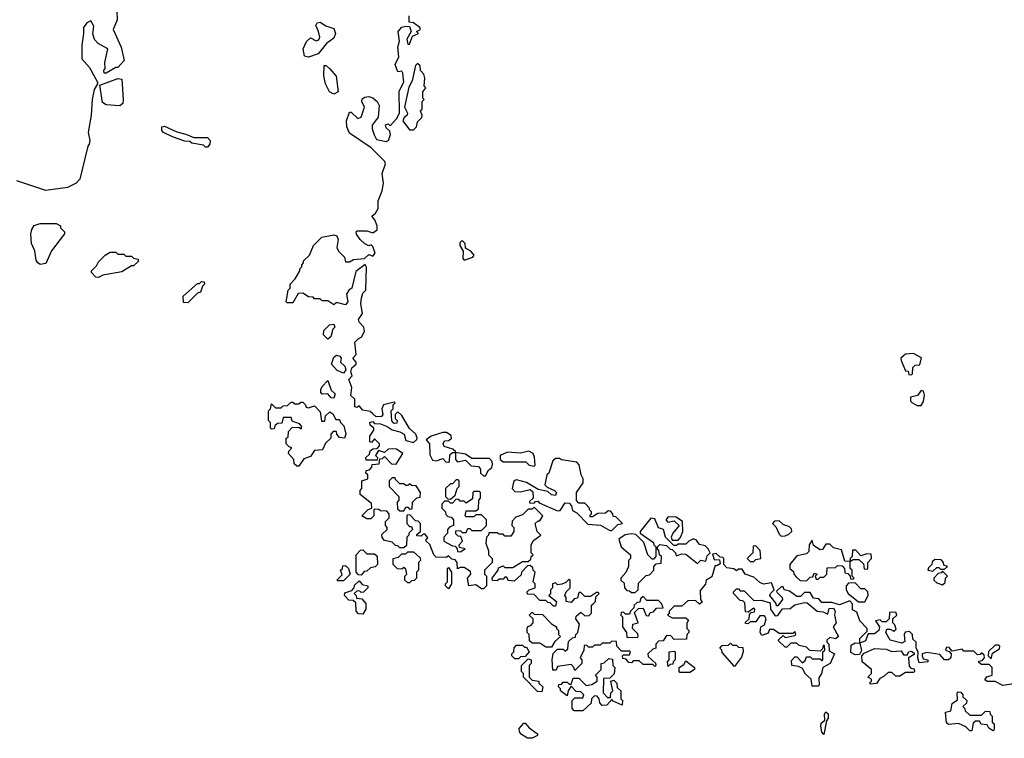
# Model space of a CAD drawing. Extents: x 2494106 to 2685573, y 758056 to 915185.
# Tile 277 of 507: x 2604460 to 2609522, y 850251 to 853945. Entities that reach past the tile are written whole.
import ezdxf

# ---------------------------------------------------------------- set-up
doc = ezdxf.new("R2010")
doc.units = 0

msp = doc.modelspace()

# ---------------------------------------------------------------- linework, layer by layer
at = {"layer": '0CON05XD'}
for points in [[(2604960, 853990), (2604961.2, 853945), (2604940, 853895), (2604981.2, 853805), (2604997.5, 853735), (2604965, 853700), (2604955, 853700), (2604905, 853670), (2604895, 853670), (2604892.5, 853685), (2604900, 853695), (2604897.5, 853725), (2604912.5, 853795), (2604862.7, 853822.7), (2604844.3, 853844.3), (2604836.7, 853873.3), (2604841.7, 853911.7), (2604825, 853940), (2604805, 853930), (2604787.5, 853905), (2604788.8, 853875), (2604778.8, 853815), (2604780, 853745), (2604819.7, 853699.7), (2604860, 853625), (2604860, 853615), (2604843, 853587), (2604832.5, 853535), (2604827.5, 853455), (2604812.5, 853365), (2604820, 853325), (2604817.5, 853305), (2604810, 853295), (2604770, 853125), (2604750, 853105), (2604706.4, 853083.6), (2604595, 853067.5), (2604445, 853117.5)], [(2606275, 851920), (2606261.7, 851931.7), (2606225, 851937.5), (2606205, 851960), (2606195, 851952.5), (2606182.5, 851955), (2606182.5, 851995), (2606163, 852013), (2606167.5, 852055), (2606152.5, 852095), (2606170, 852115), (2606162.5, 852135), (2606167.5, 852155), (2606190, 852175), (2606190, 852185), (2606172.5, 852205), (2606190, 852225), (2606183, 852287), (2606200, 852305), (2606220, 852315), (2606232.5, 852345), (2606230, 852365), (2606205, 852390), (2606202.5, 852405), (2606222.5, 852435), (2606213.8, 852485), (2606216.7, 852515), (2606225, 852540), (2606240, 852555), (2606243.6, 852673.6), (2606236.7, 852686.7), (2606188.3, 852651.7), (2606167.5, 852565), (2606152.5, 852555), (2606140, 852535), (2606147.5, 852495), (2606135, 852480), (2606095, 852490), (2606085, 852490), (2606075, 852480), (2606045, 852500), (2606015, 852500), (2606005, 852510), (2605975, 852510), (2605968.3, 852518.3), (2605945, 852520), (2605915, 852540), (2605891.7, 852538.3), (2605865, 852490), (2605835, 852490), (2605830, 852495), (2605840, 852555), (2605850, 852565), (2605850, 852585), (2605877, 852613), (2605900, 852655), (2605900, 852665), (2605910, 852675), (2605910, 852685), (2605920, 852695), (2605920, 852705), (2605950, 852735), (2605970, 852785), (2606013, 852827), (2606075, 852840), (2606090, 852835), (2606097.5, 852815), (2606090, 852775), (2606100, 852755), (2606130, 852725), (2606135, 852700), (2606155, 852700), (2606177, 852713), (2606232.5, 852717.5), (2606255, 852737.5), (2606275, 852730), (2606287.5, 852745), (2606275, 852780), (2606267.5, 852787.5), (2606255, 852783.3), (2606235, 852793.8), (2606210, 852815), (2606192.5, 852842.5), (2606190, 852855), (2606195, 852860), (2606245, 852860), (2606275, 852850), (2606297.5, 852865), (2606297.5, 852885), (2606286.2, 852916.2), (2606270, 852935), (2606290, 852950), (2606303.3, 852975), (2606302.5, 853015), (2606323.8, 853065), (2606330, 853105), (2606323.3, 853155), (2606340, 853205), (2606336.7, 853216.7), (2606266.4, 853286.4), (2606155, 853362.5), (2606141.2, 853395), (2606140, 853425), (2606155, 853470), (2606165, 853470), (2606198.3, 853438.3), (2606216.4, 853443.6), (2606232.5, 853495), (2606220, 853525), (2606221.7, 853538.3), (2606235, 853547.5), (2606255, 853550), (2606275, 853543.3), (2606297.5, 853525), (2606307.5, 853505), (2606302.5, 853445), (2606273, 853403), (2606272.5, 853385), (2606283, 853353), (2606295, 853330), (2606345, 853320), (2606356.4, 853323.6), (2606366.7, 853355), (2606362.5, 853372.5), (2606345, 853390), (2606340, 853405), (2606355, 853410), (2606365, 853400), (2606397.5, 853435), (2606412.5, 853465), (2606411.7, 853578.3), (2606435.8, 853624.2), (2606430.7, 853670.7), (2606425, 853680), (2606405, 853677.5), (2606391.2, 853715), (2606410, 853755), (2606403.8, 853805), (2606413.3, 853835), (2606406.2, 853885), (2606425, 853906.7), (2606445, 853912.5), (2606465, 853910), (2606472.5, 853885), (2606450, 853845), (2606455, 853820), (2606465, 853820), (2606479.3, 853860.7), (2606510, 853875), (2606500, 853885), (2606520, 853895), (2606517.5, 853905), (2606485, 853930), (2606463, 853933), (2606462.5, 853965)], [(2605945, 853752.5), (2605925, 853757.5), (2605918, 853795), (2605935, 853832.5), (2605955, 853852.5), (2605985, 853837.5), (2605998.3, 853841.7), (2606002.5, 853855), (2605996.7, 853885), (2605982.5, 853915), (2605990, 853930), (2606005, 853932.5), (2606034.2, 853914.2), (2606075, 853900), (2606084, 853875), (2606075, 853850), (2606037, 853823), (2605995, 853770), (2605945, 853752.5)], [(2606075, 853563.3), (2606053.3, 853575), (2606032.5, 853615), (2606023, 853657), (2606025, 853710), (2606035, 853710), (2606055, 853692.5), (2606087.5, 853655), (2606097.5, 853575), (2606075, 853563.3)], [(2606485, 853380), (2606500, 853395), (2606505, 853420), (2606527, 853443), (2606530, 853455), (2606520, 853475), (2606530, 853485), (2606530, 853525), (2606540, 853535), (2606532.5, 853542.5), (2606532.5, 853575), (2606547.5, 853595), (2606540, 853605), (2606542.5, 853645), (2606537.5, 853665), (2606520, 853685), (2606518.3, 853708.3), (2606505, 853720), (2606495, 853710), (2606478.8, 853631.2), (2606461.4, 853598.6), (2606438.8, 853495), (2606453.3, 853465), (2606452.5, 853455), (2606437, 853443), (2606430, 853425), (2606465, 853380), (2606485, 853380)], [(2604975, 853502.5), (2604905, 853507.5), (2604885, 853520), (2604871.7, 853608.3), (2604965, 853642.5), (2604985, 853640), (2604992.5, 853535), (2604990, 853515), (2604975, 853502.5)], [(2605425, 853290), (2605415, 853290), (2605405, 853300), (2605345, 853310), (2605335, 853320), (2605308.3, 853321.7), (2605245, 853342.5), (2605200, 853365), (2605190, 853375), (2605190, 853395), (2605205, 853397.5), (2605268.3, 853368.3), (2605315, 853357.5), (2605355, 853340), (2605425, 853340), (2605440, 853325), (2605437.5, 853305), (2605425, 853290)], [(2604565, 852687.5), (2604552.5, 852695), (2604545, 852710), (2604537, 852757), (2604520, 852795), (2604517.5, 852845), (2604523, 852867), (2604535, 852887.5), (2604565, 852897.5), (2604647, 852897), (2604670, 852885), (2604670, 852875), (2604690, 852855), (2604690, 852845), (2604623, 852757), (2604595, 852692.5), (2604565, 852687.5)], [(2606745, 852710), (2606755, 852712.5), (2606790, 852725), (2606797.5, 852735), (2606780, 852755), (2606751.7, 852771.7), (2606750, 852795), (2606735, 852810), (2606722.5, 852797.5), (2606722.5, 852785), (2606740, 852755), (2606738.3, 852718.3), (2606745, 852710)], [(2604865, 852620), (2604851.7, 852621.7), (2604830, 852645), (2604830, 852655), (2604855, 852680), (2604865, 852700), (2604900, 852735), (2604925, 852750), (2604955, 852750), (2604965, 852740), (2604995, 852740), (2605005, 852730), (2605035, 852730), (2605045, 852720), (2605070, 852715), (2605068.3, 852701.7), (2605045, 852680), (2605035, 852680), (2604985, 852650), (2604888.3, 852631.7), (2604865, 852620)], [(2605325, 852490), (2605301.7, 852491.7), (2605300, 852525), (2605375, 852590), (2605385, 852590), (2605395, 852600), (2605408.3, 852598.3), (2605410, 852585), (2605400, 852575), (2605390, 852545), (2605375, 852540), (2605325, 852490)], [(2606045, 852302.5), (2606022.5, 852325), (2606023, 852347), (2606053, 852377), (2606075, 852380), (2606080, 852365), (2606070, 852355), (2606060, 852315), (2606045, 852302.5)], [(2606125, 852127.5), (2606091.7, 852141.7), (2606062.5, 852175), (2606075, 852210), (2606088.3, 852221.7), (2606106.4, 852216.4), (2606112.5, 852205), (2606110, 852185), (2606132.5, 852165), (2606137.5, 852145), (2606125, 852127.5)], [(2609045, 852120), (2609050, 852125), (2609051.7, 852158.3), (2609065, 852170), (2609088.3, 852171.7), (2609097, 852207), (2609055, 852230), (2609015, 852226.7), (2608990, 852205), (2608993, 852193), (2609015, 852140), (2609028.3, 852138.3), (2609031.7, 852121.7), (2609045, 852120)], [(2606075, 852000), (2606061.7, 852001.7), (2606045, 852022.5), (2606015, 852020), (2606008.3, 852028.3), (2606007.5, 852045), (2606015, 852060), (2606045, 852090), (2606061.7, 852041.7), (2606081.7, 852021.7), (2606075, 852000)], [(2609095, 851962.5), (2609107, 851983), (2609112.5, 852015), (2609107.5, 852035), (2609095, 852040), (2609077, 852013), (2609040, 852005), (2609040, 851985), (2609047, 851977), (2609075, 851962.5), (2609095, 851962.5)], [(2605895, 851650), (2605885, 851650), (2605871.7, 851661.7), (2605870, 851685), (2605842.5, 851715), (2605843, 851727), (2605860, 851745), (2605845, 851750), (2605830, 851765), (2605830, 851795), (2605840, 851800), (2605841.7, 851828.3), (2605861.7, 851848.3), (2605895, 851850), (2605907.5, 851842.5), (2605910, 851855), (2605898.3, 851868.3), (2605861.7, 851881.7), (2605855, 851900), (2605815, 851900), (2605808.3, 851871.7), (2605785, 851870), (2605771.7, 851858.3), (2605768.3, 851841.7), (2605755, 851840), (2605750, 851845), (2605750, 851875), (2605740, 851885), (2605740, 851935), (2605750, 851945), (2605755, 851970), (2605775, 851950), (2605805, 851950), (2605815, 851960), (2605837.5, 851962.5), (2605855, 851980), (2605865, 851980), (2605875, 851970), (2605895, 851970), (2605905, 851980), (2605915, 851980), (2605930, 851965), (2605933, 851953), (2605945, 851950), (2605975, 851960), (2606005, 851930), (2606011.7, 851881.7), (2606028.3, 851881.7), (2606031.7, 851908.3), (2606055, 851930), (2606069.3, 851919.3), (2606085, 851890), (2606105, 851890), (2606110, 851875), (2606127, 851857), (2606137.5, 851815), (2606130, 851795), (2606105, 851797.5), (2606090, 851815), (2606088.3, 851828.3), (2606071.7, 851828.3), (2606060, 851815), (2606060, 851795), (2606031.7, 851768.3), (2606017.5, 851735), (2605975, 851730), (2605955, 851700), (2605921.7, 851688.3), (2605895, 851650)], [(2609571.7, 850531.7), (2609515, 850523.3), (2609475, 850542.5), (2609435, 850542.5), (2609421.7, 850551.7), (2609433, 850567), (2609460, 850575), (2609460, 850615), (2609445, 850630), (2609405, 850630), (2609391.7, 850641.7), (2609391.7, 850648.3), (2609408.3, 850651.7), (2609420, 850665), (2609418.3, 850678.3), (2609405, 850690), (2609398.3, 850681.7), (2609385, 850680), (2609365, 850700), (2609315, 850700), (2609305, 850710), (2609255, 850700), (2609238.3, 850718.3), (2609225, 850720), (2609220, 850705), (2609238.3, 850698.3), (2609250, 850685), (2609247.5, 850665), (2609236.1, 850653.9), (2609214.2, 850654.2), (2609191.7, 850681.7), (2609125, 850692.5), (2609100, 850685), (2609100, 850675), (2609105, 850660), (2609130, 850655), (2609130, 850645), (2609085, 850640), (2609077.5, 850665), (2609080, 850695), (2609070, 850715), (2609070, 850745), (2609051.7, 850761.7), (2609050, 850785), (2609035, 850800), (2609013, 850797), (2609007.5, 850785), (2609011.7, 850748.3), (2608995, 850740), (2608936.4, 850756.4), (2608912.5, 850795), (2608918.3, 850811.7), (2608935, 850812.5), (2608955, 850802.5), (2608967, 850813), (2608960, 850835), (2608950, 850845), (2608950, 850865), (2608970, 850885), (2608965, 850900), (2608931.7, 850898.3), (2608930, 850865), (2608915, 850850), (2608895, 850850), (2608885, 850860), (2608860, 850855), (2608880, 850825), (2608877.5, 850805), (2608855, 850787.5), (2608821.7, 850788.3), (2608808.3, 850751.7), (2608780, 850740), (2608787.5, 850702.5), (2608778.3, 850681.7), (2608755, 850680), (2608733, 850693), (2608735, 850730), (2608755, 850742.5), (2608780, 850740), (2608780, 850765), (2608817.5, 850802.5), (2608817.5, 850815), (2608780, 850855), (2608765, 850900), (2608741.7, 850911.7), (2608741.7, 850941.7), (2608728.3, 850958.3), (2608675, 850937.5), (2608635, 850950), (2608585, 850950), (2608568.3, 850968.3), (2608541.7, 850971.7), (2608525, 851000), (2608495, 851000), (2608475, 850980), (2608455, 850980), (2608418.3, 851008.3), (2608390, 851015), (2608385, 851030), (2608375, 851030), (2608351.7, 851008.3), (2608355, 851000), (2608380, 850975), (2608382.5, 850965), (2608358.3, 850931.7), (2608351.7, 850931.7), (2608350, 850945), (2608317.5, 850985), (2608320, 850995), (2608340, 851015), (2608325, 851050), (2608283.6, 851043.6), (2608265, 851052.5), (2608235, 851080), (2608190, 851095), (2608175, 851120), (2608155, 851120), (2608145, 851112.5), (2608131.7, 851121.7), (2608095, 851127.5), (2608080, 851145), (2608080, 851175), (2608075, 851180), (2608061.7, 851181.7), (2608041.7, 851201.7), (2608021.7, 851198.3), (2608030.7, 851170.7), (2608058.3, 851168.3), (2608061.7, 851148.3), (2608045, 851137.5), (2608035, 851140), (2608018.3, 851081.7), (2607990, 851065), (2607987, 851043), (2607958.3, 851011.7), (2607960, 850965), (2607968.3, 850951.7), (2607955, 850940), (2607935, 850960), (2607895, 850957.5), (2607865, 850930), (2607825, 850930), (2607800, 850905), (2607800, 850895), (2607790, 850885), (2607815, 850870), (2607885, 850870), (2607898.3, 850858.3), (2607890, 850845), (2607890, 850815), (2607900, 850805), (2607900, 850795), (2607890, 850785), (2607888.3, 850761.7), (2607825, 850760), (2607808.3, 850778.3), (2607785, 850780), (2607768.3, 850751.7), (2607745, 850750), (2607730, 850735), (2607730, 850715), (2607715, 850710), (2607690, 850685), (2607691.7, 850671.7), (2607728.3, 850638.3), (2607730, 850625), (2607725, 850620), (2607715, 850630), (2607665, 850630), (2607645, 850650), (2607615, 850650), (2607605, 850640), (2607591.7, 850641.7), (2607578.3, 850658.3), (2607561.7, 850661.7), (2607560, 850675), (2607565, 850680), (2607595, 850680), (2607600, 850695), (2607595, 850700), (2607555, 850700), (2607530, 850725), (2607528.3, 850748.3), (2607505, 850750), (2607495, 850740), (2607455, 850740), (2607445, 850730), (2607415, 850730), (2607405, 850720), (2607385, 850720), (2607375, 850730), (2607361.7, 850728.3), (2607360, 850705), (2607342.5, 850665), (2607350, 850655), (2607350, 850635), (2607315, 850600), (2607310, 850615), (2607295, 850630), (2607225, 850620), (2607218.3, 850601.7), (2607201.7, 850601.7), (2607197.5, 850655), (2607203, 850687), (2607225, 850710), (2607255, 850710), (2607265, 850700), (2607278.3, 850711.7), (2607281.7, 850748.3), (2607301.7, 850768.3), (2607318.3, 850771.7), (2607320, 850785), (2607330, 850795), (2607337.5, 850837.5), (2607320, 850865), (2607321.7, 850878.3), (2607345, 850900), (2607365, 850880), (2607388.3, 850881.7), (2607400, 850895), (2607400, 850935), (2607408.3, 850941.7), (2607420, 850955), (2607421.7, 850978.3), (2607440, 850995), (2607435, 851000), (2607425, 851000), (2607395, 850980), (2607365, 850980), (2607345, 851000), (2607335, 851000), (2607328.3, 850971.7), (2607311.7, 850968.3), (2607295, 850950), (2607270, 850955), (2607270, 850975), (2607262.5, 850985), (2607270, 851005), (2607290, 851025), (2607290, 851065), (2607285, 851070), (2607268.3, 851051.7), (2607247, 851043), (2607225, 851040), (2607215, 851050), (2607200, 851045), (2607200, 851025), (2607190, 851015), (2607190, 850995), (2607180, 850985), (2607220, 850955), (2607215, 850930), (2607205, 850930), (2607188.3, 850948.3), (2607175, 850950), (2607165, 850960), (2607135, 850960), (2607105, 850990), (2607071.7, 850991.7), (2607070, 851005), (2607080, 851015), (2607110, 851025), (2607110, 851045), (2607100, 851055), (2607110, 851105), (2607100, 851115), (2607098.3, 851128.3), (2607085, 851140), (2607071.7, 851138.3), (2607040, 851105), (2607038.3, 851091.7), (2607001.7, 851058.3), (2606971.7, 851061.7), (2606965, 851080), (2606955, 851080), (2606945, 851070), (2606925, 851070), (2606915, 851060), (2606891.7, 851061.7), (2606890, 851075), (2606920, 851115), (2606921.7, 851128.3), (2606945, 851137.5), (2606955, 851130), (2606995, 851130), (2607045, 851160), (2607075, 851160), (2607088.3, 851171.7), (2607090, 851185), (2607100, 851195), (2607090, 851205), (2607090, 851245), (2607101.7, 851268.3), (2607140, 851295), (2607120, 851315), (2607110, 851355), (2607125, 851370), (2607135, 851370), (2607150, 851395), (2607105, 851440), (2607095, 851430), (2607075, 851430), (2607045, 851400), (2607011.7, 851388.3), (2606991.7, 851368.3), (2606990, 851345), (2607000, 851335), (2607000, 851315), (2606985, 851290), (2606955, 851290), (2606945, 851300), (2606925, 851300), (2606915, 851307.5), (2606871.7, 851308.3), (2606870, 851295), (2606860, 851285), (2606857.5, 851255), (2606870, 851215), (2606870, 851195), (2606890, 851175), (2606890, 851155), (2606850, 851115), (2606850, 851095), (2606860, 851085), (2606860, 851035), (2606845, 851020), (2606835, 851020), (2606805, 851040), (2606770, 851035), (2606762.5, 851075), (2606780, 851095), (2606778.3, 851108.3), (2606745, 851130), (2606725, 851130), (2606711.7, 851121.7), (2606710, 851155), (2606698.3, 851168.3), (2606681.7, 851171.7), (2606665, 851190), (2606655, 851180), (2606601.7, 851181.7), (2606590, 851195), (2606568.3, 851248.3), (2606550, 851265), (2606550, 851275), (2606558.3, 851281.7), (2606545, 851300), (2606535, 851300), (2606525, 851290), (2606501.7, 851291.7), (2606501.7, 851298.3), (2606520, 851315), (2606520, 851355), (2606508.3, 851368.3), (2606495, 851370), (2606468.3, 851398.3), (2606455, 851400), (2606450, 851395), (2606450, 851355), (2606465, 851340), (2606475, 851340), (2606480, 851325), (2606460, 851305), (2606460, 851295), (2606450, 851285), (2606448.3, 851241.7), (2606435, 851230), (2606415, 851230), (2606405, 851240), (2606391.7, 851241.7), (2606375, 851260), (2606335, 851267.5), (2606323, 851283), (2606321.7, 851298.3), (2606350, 851325), (2606350, 851335), (2606340, 851345), (2606340, 851365), (2606360, 851385), (2606360, 851405), (2606348.3, 851418.3), (2606315, 851420), (2606307, 851427), (2606285, 851430), (2606280, 851425), (2606280, 851395), (2606265, 851380), (2606245, 851380), (2606220, 851395), (2606251.7, 851428.3), (2606270, 851435), (2606268.3, 851458.3), (2606210, 851505), (2606210, 851525), (2606220, 851535), (2606220, 851575), (2606250, 851585), (2606250, 851605), (2606240, 851615), (2606241.7, 851628.3), (2606258.3, 851631.7), (2606270, 851645), (2606271.7, 851658.3), (2606308.3, 851661.7), (2606311.7, 851688.3), (2606325, 851690), (2606335, 851700), (2606371.7, 851661.7), (2606395, 851660), (2606430, 851715), (2606397, 851737), (2606375, 851740), (2606355, 851737.5), (2606335, 851720), (2606305, 851730), (2606290, 851705), (2606300, 851695), (2606298.3, 851681.7), (2606241.7, 851681.7), (2606240, 851695), (2606258.3, 851711.7), (2606261.7, 851728.3), (2606275, 851740), (2606298.3, 851741.7), (2606310, 851755), (2606310, 851765), (2606285, 851790), (2606268.3, 851771.7), (2606260, 851775), (2606260, 851805), (2606280, 851835), (2606280, 851845), (2606261.7, 851861.7), (2606260, 851875), (2606275, 851880), (2606285, 851870), (2606315, 851867.5), (2606350, 851855), (2606375, 851837.5), (2606415, 851827.5), (2606437.5, 851815), (2606445, 851782.5), (2606485, 851772.5), (2606502.5, 851787.5), (2606503.3, 851795), (2606497.5, 851815), (2606463.6, 851843.6), (2606425, 851910), (2606405, 851930), (2606390, 851915), (2606390, 851895), (2606400, 851885), (2606398.3, 851871.7), (2606385, 851870), (2606373, 851883), (2606370, 851935), (2606380, 851945), (2606380, 851965), (2606390, 851975), (2606385, 851980), (2606330, 851965), (2606322.5, 851945), (2606327.5, 851915), (2606320, 851905), (2606293, 851903), (2606275, 851920)], [(2606665, 851670), (2606670, 851675), (2606671.7, 851708.3), (2606685, 851720), (2606700, 851720), (2606700, 851725), (2606687, 851737), (2606641.7, 851751.7), (2606637.5, 851765), (2606645, 851780), (2606667, 851783), (2606680, 851795), (2606678.3, 851808.3), (2606655, 851822.5), (2606635, 851822.5), (2606576.4, 851803.6), (2606550, 851785), (2606566.7, 851765), (2606568.3, 851708.3), (2606581.7, 851681.7), (2606601.7, 851678.3), (2606635, 851690), (2606651.7, 851671.7), (2606665, 851670)], [(2606855, 851600), (2606870, 851630), (2606887, 851643), (2606891.7, 851658.3), (2606890, 851675), (2606875, 851690), (2606785, 851690), (2606751.7, 851711.7), (2606700, 851720), (2606700, 851685), (2606711.7, 851671.7), (2606751.7, 851681.7), (2606781.7, 851651.7), (2606818.3, 851648.3), (2606830, 851635), (2606830, 851615), (2606845, 851600), (2606855, 851600)], [(2607105, 851650), (2607110, 851655), (2607107, 851697), (2607100, 851715), (2607077, 851727), (2607035, 851717.5), (2606968.3, 851721.7), (2606930, 851705), (2606930, 851685), (2606945, 851672.5), (2607061.7, 851671.7), (2607080, 851655), (2607105, 851650)], [(2607505, 851320), (2607535, 851350), (2607560, 851355), (2607525, 851390), (2607511.7, 851391.7), (2607510, 851405), (2607498.3, 851418.3), (2607485, 851420), (2607471.7, 851408.3), (2607433, 851407), (2607405, 851390), (2607395, 851390), (2607390, 851395), (2607400, 851405), (2607400, 851415), (2607390, 851425), (2607390, 851435), (2607365, 851460), (2607335, 851460), (2607323, 851473), (2607322.5, 851515), (2607357.5, 851565), (2607357.5, 851585), (2607347.5, 851605), (2607337, 851657), (2607325, 851670), (2607245, 851682.5), (2607235, 851690), (2607215, 851690), (2607201.7, 851678.3), (2607180, 851615), (2607170, 851605), (2607160, 851555), (2607171.7, 851541.7), (2607210, 851525), (2607220, 851515), (2607215, 851500), (2607195, 851502.5), (2607175, 851520), (2607125, 851530), (2607065, 851566.2), (2607015, 851580), (2607000, 851575), (2606992.5, 851535), (2607005, 851520), (2607035, 851517.5), (2607085, 851530), (2607098.3, 851518.3), (2607100, 851485), (2607081.7, 851468.3), (2607081.7, 851461.7), (2607105, 851460), (2607111.7, 851468.3), (2607125, 851470), (2607131.7, 851461.7), (2607225, 851420), (2607238.3, 851421.7), (2607265, 851462.5), (2607285, 851460), (2607297, 851447), (2607302.5, 851422.5), (2607325, 851410), (2607381.7, 851351.7), (2607447, 851347), (2607495, 851320), (2607505, 851320)], [(2606435, 851420), (2606445, 851440), (2606455, 851440), (2606465, 851430), (2606478.3, 851431.7), (2606480, 851465), (2606501.7, 851488.3), (2606518.3, 851491.7), (2606520, 851515), (2606498.3, 851548.3), (2606475, 851550), (2606465, 851560), (2606455, 851550), (2606445, 851550), (2606435, 851560), (2606415, 851560), (2606391.7, 851581.7), (2606390, 851590), (2606375, 851590), (2606360, 851575), (2606360, 851545), (2606410, 851495), (2606410, 851475), (2606400, 851465), (2606401.7, 851431.7), (2606415, 851420), (2606435, 851420)], [(2606675, 851480), (2606698.3, 851501.7), (2606710, 851535), (2606720, 851545), (2606720, 851575), (2606715, 851580), (2606705, 851580), (2606685, 851560), (2606675, 851560), (2606650, 851535), (2606650, 851495), (2606661.7, 851481.7), (2606675, 851480)], [(2606725, 851210), (2606750, 851225), (2606721.7, 851231.7), (2606720, 851245), (2606737.5, 851265), (2606728.3, 851288.3), (2606715, 851290), (2606701.7, 851301.7), (2606701.7, 851318.3), (2606725, 851320), (2606735, 851310), (2606755, 851310), (2606765, 851330), (2606775, 851330), (2606785, 851320), (2606835, 851320), (2606860, 851345), (2606860, 851375), (2606835, 851400), (2606805, 851400), (2606795, 851390), (2606755, 851390), (2606750, 851395), (2606755, 851420), (2606805, 851420), (2606818.3, 851431.7), (2606820, 851475), (2606830, 851485), (2606830, 851515), (2606825, 851520), (2606795, 851520), (2606790, 851515), (2606788.3, 851481.7), (2606755, 851460), (2606745, 851470), (2606725, 851470), (2606718.3, 851478.3), (2606705, 851480), (2606685, 851460), (2606675, 851460), (2606665, 851470), (2606645, 851470), (2606630, 851455), (2606630, 851435), (2606650, 851415), (2606651.7, 851401.7), (2606661.7, 851391.7), (2606678.3, 851388.3), (2606690, 851375), (2606690, 851345), (2606671.7, 851338.3), (2606660, 851325), (2606660, 851305), (2606640, 851285), (2606640, 851265), (2606685, 851240), (2606698.3, 851238.3), (2606710, 851225), (2606711.7, 851211.7), (2606725, 851210)], [(2607625, 851000), (2607640, 851015), (2607641.7, 851048.3), (2607681.7, 851088.3), (2607698.3, 851091.7), (2607720, 851115), (2607720, 851135), (2607731.7, 851148.3), (2607758.3, 851151.7), (2607760, 851185), (2607750, 851195), (2607747, 851217), (2607740, 851225), (2607740, 851235), (2607751.7, 851248.3), (2607785, 851242.5), (2607803.9, 851223.9), (2607815, 851222.5), (2607832.5, 851205), (2607835, 851190), (2607865, 851200), (2607885, 851197.5), (2607945, 851150), (2607963, 851167), (2607988.3, 851161.7), (2607995, 851190), (2608010, 851205), (2608000, 851225), (2607985, 851240), (2607955, 851247.5), (2607939.3, 851269.3), (2607925, 851276.7), (2607900, 851265), (2607885, 851250), (2607845, 851250), (2607837, 851243), (2607823, 851243), (2607780, 851285), (2607770, 851325), (2607743.9, 851333.9), (2607725, 851380), (2607705, 851382.5), (2607650, 851315), (2607650, 851305), (2607718.3, 851258.3), (2607720, 851245), (2607730, 851235), (2607730, 851185), (2607718.3, 851171.7), (2607711.7, 851171.7), (2607690, 851195), (2607668.3, 851258.3), (2607628.3, 851298.3), (2607605, 851302.5), (2607573.6, 851296.4), (2607540, 851275), (2607552.5, 851235), (2607600, 851195), (2607600, 851175), (2607590, 851165), (2607590, 851135), (2607577, 851103), (2607550, 851075), (2607550, 851065), (2607568.3, 851048.3), (2607570, 851025), (2607581.7, 851011.7), (2607595, 851010), (2607605, 851000), (2607625, 851000)], [(2607845, 851270), (2607857, 851283), (2607870, 851315), (2607867.5, 851365), (2607835, 851387.5), (2607795, 851390), (2607782.5, 851375), (2607791.7, 851361.7), (2607825, 851370), (2607850, 851345), (2607817.5, 851305), (2607810, 851285), (2607815, 851270), (2607845, 851270)], [(2608375, 851290), (2608395, 851292.5), (2608415, 851300), (2608430, 851315), (2608428.3, 851328.3), (2608418.3, 851338.3), (2608385, 851350), (2608365, 851370), (2608341.7, 851368.3), (2608330, 851355), (2608348.3, 851338.3), (2608365, 851300), (2608375, 851290)], [(2608505, 851060), (2608525, 851080), (2608538.3, 851081.7), (2608545, 851100), (2608560, 851095), (2608550, 851085), (2608555, 851070), (2608565, 851070), (2608575, 851080), (2608595, 851080), (2608610, 851095), (2608611.7, 851128.3), (2608655, 851130), (2608665, 851140), (2608688.3, 851138.3), (2608700, 851125), (2608701.7, 851101.7), (2608718.3, 851098.3), (2608730, 851085), (2608731.7, 851071.7), (2608745, 851070), (2608750, 851075), (2608740, 851085), (2608740, 851115), (2608730, 851125), (2608730, 851160), (2608701.7, 851161.7), (2608685, 851220), (2608645, 851230), (2608625, 851250), (2608605, 851250), (2608588.3, 851221.7), (2608575, 851220), (2608541.7, 851241.7), (2608535, 851270), (2608520, 851245), (2608518.3, 851211.7), (2608505, 851200), (2608455, 851190), (2608420, 851145), (2608420, 851125), (2608438.3, 851108.3), (2608440, 851095), (2608451.7, 851081.7), (2608473, 851063), (2608505, 851060)], [(2606215, 851090), (2606201.7, 851091.7), (2606190, 851105), (2606190, 851195), (2606211.7, 851218.3), (2606225, 851220), (2606245, 851200), (2606285, 851200), (2606298.3, 851188.3), (2606300, 851145), (2606287, 851133), (2606263, 851127), (2606245, 851110), (2606231.7, 851108.3), (2606215, 851090)], [(2606465, 851050), (2606455, 851050), (2606440, 851065), (2606440, 851085), (2606450, 851095), (2606445, 851120), (2606435, 851130), (2606425, 851120), (2606401.7, 851121.7), (2606380, 851145), (2606380, 851175), (2606408.3, 851181.7), (2606425, 851200), (2606445, 851200), (2606455, 851210), (2606485, 851210), (2606518.3, 851178.3), (2606520, 851165), (2606510, 851155), (2606510, 851115), (2606500, 851105), (2606500, 851075), (2606488.3, 851061.7), (2606475, 851060), (2606465, 851050)], [(2608235, 851160), (2608245, 851170), (2608270, 851175), (2608267, 851217), (2608245, 851240), (2608231.7, 851238.3), (2608230, 851205), (2608200, 851175), (2608215, 851160), (2608235, 851160)], [(2608815, 851120), (2608820, 851125), (2608820, 851155), (2608840, 851175), (2608838.3, 851198.3), (2608815, 851200), (2608785, 851190), (2608758.3, 851218.3), (2608741.7, 851218.3), (2608740, 851185), (2608730, 851175), (2608730, 851160), (2608745, 851170), (2608775, 851170), (2608798.3, 851148.3), (2608801.7, 851121.7), (2608815, 851120)], [(2609155, 851110), (2609175, 851130), (2609185, 851130), (2609195, 851120), (2609215, 851120), (2609230, 851135), (2609211.7, 851141.7), (2609210, 851155), (2609198.3, 851168.3), (2609165, 851170), (2609151.7, 851158.3), (2609150, 851145), (2609133, 851127), (2609130, 851115), (2609155, 851110)], [(2606125, 851060), (2606095, 851060), (2606090, 851065), (2606118.3, 851091.7), (2606110, 851115), (2606120, 851125), (2606121.7, 851138.3), (2606135, 851140), (2606150, 851125), (2606160, 851095), (2606125, 851060)], [(2606665, 851020), (2606650, 851035), (2606650, 851045), (2606660, 851055), (2606660, 851125), (2606665, 851130), (2606680, 851105), (2606680, 851045), (2606665, 851020)], [(2609205, 851040), (2609218.3, 851051.7), (2609220, 851075), (2609230, 851085), (2609205, 851110), (2609198.3, 851101.7), (2609181.7, 851098.3), (2609160, 851075), (2609160, 851065), (2609175, 851050), (2609205, 851040)], [(2606225, 850890), (2606201.7, 850891.7), (2606190, 850905), (2606188.3, 850948.3), (2606175, 850960), (2606151.7, 850961.7), (2606130, 850985), (2606131.7, 850998.3), (2606168.3, 851011.7), (2606180, 851025), (2606181.7, 851038.3), (2606205, 851060), (2606221.7, 851041.7), (2606250, 851035), (2606250, 851025), (2606228.3, 851001.7), (2606215, 851000), (2606208.3, 851008.3), (2606195, 851010), (2606180, 850995), (2606190, 850985), (2606191.7, 850971.7), (2606218.3, 850968.3), (2606240, 850945), (2606240, 850915), (2606225, 850890)], [(2608565, 850520), (2608535, 850520), (2608530, 850555), (2608500.7, 850580.7), (2608485, 850610), (2608465, 850620), (2608430, 850625), (2608428.3, 850651.7), (2608445, 850670), (2608455, 850670), (2608485, 850640), (2608498.3, 850651.7), (2608505, 850670), (2608525, 850670), (2608535, 850660), (2608575, 850660), (2608585, 850650), (2608590, 850655), (2608590, 850695), (2608600, 850705), (2608598.3, 850728.3), (2608591.7, 850728.3), (2608588.3, 850711.7), (2608575, 850700), (2608523, 850703), (2608505, 850720), (2608468.3, 850728.3), (2608455, 850740), (2608425, 850740), (2608405, 850720), (2608395, 850720), (2608361.7, 850751.7), (2608361.7, 850758.3), (2608385, 850780), (2608395, 850770), (2608445, 850780), (2608450, 850785), (2608445, 850800), (2608435, 850790), (2608365, 850790), (2608335, 850810), (2608315, 850810), (2608308.3, 850791.7), (2608275, 850780), (2608267.5, 850795), (2608270, 850825), (2608290, 850835), (2608297.5, 850865), (2608290, 850880), (2608265, 850880), (2608245, 850850), (2608215, 850850), (2608205, 850840), (2608191.7, 850841.7), (2608191.7, 850848.3), (2608210, 850865), (2608211.7, 850888.3), (2608221.7, 850898.3), (2608238.3, 850901.7), (2608240, 850915), (2608235, 850920), (2608205, 850900), (2608191.7, 850901.7), (2608188.3, 850948.3), (2608178.3, 850958.3), (2608165, 850960), (2608130, 850995), (2608130, 851005), (2608145, 851020), (2608155, 851020), (2608165, 851010), (2608185, 851010), (2608235, 850960), (2608271.7, 850961.7), (2608318.3, 850948.3), (2608320, 850915), (2608345, 850880), (2608358.3, 850881.7), (2608382.5, 850917.5), (2608421.7, 850918.3), (2608445, 850937.5), (2608495, 850950), (2608508.3, 850948.3), (2608560, 850905), (2608591.7, 850901.7), (2608615, 850890), (2608621.7, 850918.3), (2608645, 850920), (2608652.5, 850905), (2608650, 850885), (2608657.5, 850845), (2608642.5, 850825), (2608670, 850775), (2608655, 850762.5), (2608625, 850770), (2608610, 850755), (2608610, 850745), (2608620, 850735), (2608621.7, 850701.7), (2608650, 850685), (2608627.5, 850635), (2608590, 850615), (2608582.5, 850585), (2608568.3, 850561.7), (2608570, 850525), (2608565, 850520)], [(2608805, 850952.5), (2608822.5, 850985), (2608820, 851005), (2608805, 851020), (2608785, 851020), (2608755, 851050), (2608721.7, 851048.3), (2608710, 851035), (2608710, 851015), (2608720, 850995), (2608773, 850953), (2608805, 850952.5)], [(2607635, 850770), (2607640, 850775), (2607638.3, 850788.3), (2607610, 850815), (2607611.7, 850838.3), (2607640, 850845), (2607621.7, 850898.3), (2607641.7, 850918.3), (2607665, 850920), (2607681.7, 850881.7), (2607695, 850880), (2607701.7, 850898.3), (2607718.3, 850901.7), (2607735, 850920), (2607768.3, 850921.7), (2607760, 850945), (2607745, 850960), (2607685, 850960), (2607665, 850980), (2607651.7, 850968.3), (2607648.3, 850951.7), (2607635, 850950), (2607620, 850935), (2607618.3, 850921.7), (2607600, 850905), (2607595, 850890), (2607575, 850890), (2607565, 850900), (2607551.7, 850898.3), (2607550, 850885), (2607560, 850875), (2607560, 850825), (2607580, 850795), (2607581.7, 850771.7), (2607635, 850770)], [(2607195, 850720), (2607165, 850720), (2607135, 850740), (2607095, 850740), (2607081.7, 850751.7), (2607080, 850785), (2607070, 850795), (2607070, 850815), (2607073.3, 850826.7), (2607088.3, 850831.7), (2607100, 850845), (2607100, 850865), (2607080, 850885), (2607095, 850900), (2607105, 850890), (2607148.3, 850888.3), (2607195, 850840), (2607220, 850825), (2607220, 850815), (2607230, 850805), (2607230, 850785), (2607240, 850775), (2607211.7, 850748.3), (2607195, 850720)], [(2607025, 850660), (2607005, 850660), (2606990, 850675), (2606990, 850685), (2607000, 850695), (2607003, 850717), (2607015, 850730), (2607045, 850730), (2607055, 850720), (2607065, 850720), (2607080, 850695), (2607058.3, 850671.7), (2607035, 850670), (2607025, 850660)], [(2608135, 850620), (2608071.7, 850691.7), (2608070, 850705), (2608060, 850715), (2608071.7, 850728.3), (2608105, 850730), (2608115, 850740), (2608125, 850730), (2608145, 850730), (2608155, 850720), (2608178.3, 850718.3), (2608180, 850695), (2608171.7, 850668.3), (2608135, 850620)], [(2608835, 850530), (2608830, 850535), (2608840, 850545), (2608840, 850555), (2608820, 850565), (2608840, 850585), (2608840, 850605), (2608792.5, 850645), (2608790, 850675), (2608801.7, 850688.3), (2608855, 850712.5), (2608915, 850710), (2608945, 850697.5), (2608991.7, 850701.7), (2609005, 850680), (2609025, 850680), (2609030, 850695), (2609045, 850700), (2609058.3, 850688.3), (2609058.3, 850681.7), (2609030, 850665), (2609032.5, 850622.5), (2609041.7, 850611.7), (2609058.3, 850608.3), (2609060, 850595), (2609055, 850590), (2609015, 850590), (2608985, 850570), (2608965, 850570), (2608945, 850590), (2608925, 850590), (2608905, 850570), (2608881.7, 850558.3), (2608865, 850532.5), (2608835, 850530)], [(2609455, 850660), (2609461.7, 850688.3), (2609498.3, 850711.7), (2609500, 850725), (2609495, 850730), (2609475, 850730), (2609441.7, 850698.3), (2609440, 850675), (2609455, 850660)], [(2607145, 850490), (2607121.7, 850491.7), (2607050, 850565), (2607050, 850585), (2607040, 850595), (2607040, 850625), (2607075, 850660), (2607090, 850655), (2607090, 850635), (2607080, 850625), (2607080, 850565), (2607095, 850550), (2607130, 850545), (2607130, 850535), (2607150, 850515), (2607145, 850490)], [(2607311.7, 850391.7), (2607300, 850405), (2607300, 850445), (2607315, 850460), (2607355, 850460), (2607360, 850475), (2607345, 850490), (2607321.7, 850491.7), (2607295, 850520), (2607280, 850495), (2607275, 850470), (2607240, 850495), (2607240, 850505), (2607230, 850515), (2607231.7, 850528.3), (2607245, 850530), (2607255, 850540), (2607275, 850540), (2607285, 850530), (2607295, 850530), (2607305, 850560), (2607335, 850560), (2607373, 850523), (2607401.7, 850528.3), (2607430, 850545), (2607430, 850565), (2607420, 850575), (2607450, 850605), (2607450, 850635), (2607465, 850640), (2607488.3, 850661.7), (2607508.3, 850658.3), (2607510, 850625), (2607520, 850615), (2607517, 850583), (2607495, 850560), (2607461.7, 850558.3), (2607460, 850485), (2607481.7, 850461.7), (2607498.3, 850461.7), (2607500, 850485), (2607510, 850495), (2607500, 850545), (2607515, 850550), (2607530, 850535), (2607531.7, 850511.7), (2607550, 850495), (2607550, 850455), (2607560, 850445), (2607558.3, 850421.7), (2607511.7, 850441.7), (2607505, 850450), (2607478.3, 850421.7), (2607455, 850420), (2607443, 850433), (2607440, 850455), (2607428.3, 850468.3), (2607415, 850470), (2607400, 850455), (2607398.3, 850431.7), (2607355, 850392.5), (2607311.7, 850391.7)], [(2607795, 850620), (2607790, 850645), (2607800, 850655), (2607800, 850695), (2607825, 850700), (2607830, 850695), (2607830, 850655), (2607820, 850645), (2607818.3, 850631.7), (2607805, 850630), (2607795, 850620)], [(2607905, 850590), (2607855, 850590), (2607850, 850595), (2607850, 850615), (2607875, 850630), (2607885, 850650), (2607930, 850615), (2607930, 850605), (2607905, 850590)], [(2609465, 850290), (2609443.6, 850303.6), (2609435, 850320), (2609403.3, 850323.3), (2609395, 850340), (2609375, 850340), (2609361.7, 850328.3), (2609355, 850290), (2609345, 850290), (2609325, 850310), (2609287, 850327), (2609235, 850322.5), (2609225, 850330), (2609220, 850385), (2609248.3, 850391.7), (2609255, 850430), (2609281.7, 850448.3), (2609280, 850485), (2609285, 850490), (2609298.3, 850488.3), (2609310, 850475), (2609310, 850465), (2609330, 850445), (2609328.3, 850431.7), (2609310, 850415), (2609320, 850405), (2609321.7, 850391.7), (2609345, 850370), (2609405, 850370), (2609425, 850390), (2609448.3, 850388.3), (2609450, 850375), (2609460, 850365), (2609460, 850335), (2609470, 850325), (2609470, 850295), (2609465, 850290)], [(2608595, 850270), (2608583.6, 850283.6), (2608578.8, 850315), (2608581.7, 850328.3), (2608600, 850345), (2608597.5, 850375), (2608605, 850387.5), (2608616.4, 850376.4), (2608617.5, 850355), (2608608.3, 850341.7), (2608595, 850270)], [(2607095, 850251.2), (2607071.7, 850251.7), (2607040.7, 850270.7), (2607030, 850285), (2607028.3, 850301.7), (2607051.7, 850328.3), (2607058.3, 850328.3), (2607080, 850305), (2607122.5, 850275), (2607122.5, 850265), (2607095, 850251.2)]]:
    msp.add_lwpolyline(points, dxfattribs=at)

doc.saveas('drawing.dxf')
